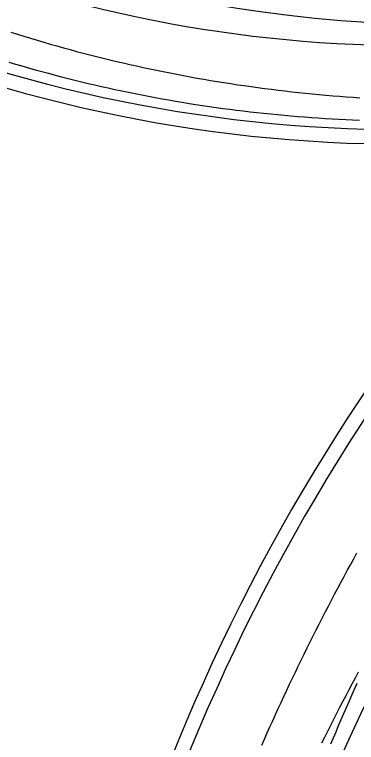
# Model space of a CAD drawing. Extents: x -14 to 1565148, y -25 to 642856.
# Drawn here: x 1564810.06 to 1564827.62, y 636371.77 to 636409.12 of the extents above; entities that cross this region are included whole.
import ezdxf

# ---------------------------------------------------------------- set-up
doc = ezdxf.new("R2010")
doc.units = 0
for name, color, linetype in [('GE_X_Alignment', 7, 'Continuous'), ('MT_P_Drums', 7, 'Continuous'), ('PV_P_EOP', 7, 'Continuous'), ('PV_P_Saw_Cut_Line', 7, 'Continuous'), ('PV_X_EOP', 7, 'Continuous'), ('TR_Turning_Path23', 7, 'Continuous'), ('TR_Turning_Path25', 7, 'Continuous'), ('TR_Turning_Path27', 7, 'Continuous'), ('TR_Turning_Path28', 7, 'Continuous'), ('TR_Turning_Path28 - Copy-1', 7, 'Continuous')]:
    doc.layers.add(name, color=color, linetype=linetype)

msp = doc.modelspace()

# ---------------------------------------------------------------- linework, layer by layer
at = {"layer": 'GE_X_Alignment'}
for centre, radius, start, end in [((1564830.015, 636476.001), 73.527, 251.61887, 276.19681), ((1564912.506, 636333.015), 101.75, 136.94177, 176.98984)]:
    msp.add_arc(centre, radius, start, end, dxfattribs=at)
at = {"layer": 'MT_P_Drums'}
msp.add_lwpolyline([(1564826.306, 636371.693), (1564826.438, 636372.006), (1564826.571, 636372.319), (1564826.704, 636372.632), (1564826.839, 636372.944), (1564826.974, 636373.256), (1564827.11, 636373.567), (1564827.246, 636373.879), (1564827.384, 636374.189), (1564827.522, 636374.5), (1564827.661, 636374.81)], dxfattribs=at)
msp.add_arc((1564958.028, 636316.276), 139.668, 153.54197, 168.6689, dxfattribs=at)
at = {"layer": 'PV_P_EOP'}
for centre, radius, start, end in [((1564830.015, 636476.001), 72.777, 251.61887, 276.19681), ((1564830.015, 636476.001), 73.527, 251.61887, 276.19681), ((1564912.506, 636333.015), 101.75, 136.94177, 176.99004), ((1564912.506, 636333.015), 101, 136.94177, 176.99004)]:
    msp.add_arc(centre, radius, start, end, dxfattribs=at)
at = {"layer": 'PV_P_Saw_Cut_Line'}
msp.add_arc((1565146.749, 636282.802), 327.756, 163.72284, 170.42683, dxfattribs=at)
at = {"layer": 'PV_X_EOP'}
msp.add_arc((1564935.678, 636316.634), 110, 135.38222, 176.99004, dxfattribs=at)
at = {"layer": 'TR_Turning_Path23'}
msp.add_arc((1565099.324, 636286.618), 280.312, 161.13509, 168.78836, dxfattribs=at)
at = {"layer": 'TR_Turning_Path25'}
msp.add_lwpolyline([(1564825.845, 636371.743), (1564825.997, 636372.049), (1564826.15, 636372.355), (1564826.304, 636372.66), (1564826.459, 636372.965), (1564826.614, 636373.27), (1564826.77, 636373.574), (1564826.927, 636373.878), (1564827.085, 636374.181), (1564827.244, 636374.484), (1564827.403, 636374.786), (1564827.563, 636375.088), (1564827.725, 636375.39)], dxfattribs=at)
msp.add_arc((1564940.689, 636314.867), 124.922, 128.00393, 166.21829, dxfattribs=at)
at = {"layer": 'TR_Turning_Path27'}
msp.add_lwpolyline([(1564822.757, 636371.627), (1564822.896, 636371.942), (1564823.036, 636372.257), (1564823.176, 636372.571), (1564823.318, 636372.885), (1564823.46, 636373.198), (1564823.603, 636373.511), (1564823.747, 636373.824), (1564823.892, 636374.136), (1564824.038, 636374.447), (1564824.185, 636374.759), (1564824.333, 636375.07), (1564824.482, 636375.38), (1564824.631, 636375.69), (1564824.782, 636376), (1564824.933, 636376.309), (1564825.085, 636376.617), (1564825.238, 636376.926), (1564825.392, 636377.233), (1564825.547, 636377.541), (1564825.703, 636377.848), (1564825.86, 636378.154), (1564826.018, 636378.46), (1564826.176, 636378.766), (1564826.336, 636379.071), (1564826.496, 636379.375), (1564826.657, 636379.679), (1564826.819, 636379.983), (1564826.982, 636380.286), (1564827.146, 636380.589), (1564827.311, 636380.891), (1564827.476, 636381.193), (1564827.643, 636381.494)], dxfattribs=at)
msp.add_arc((1564931.179, 636324.092), 114.429, 128.5803, 162.56557, dxfattribs=at)
at = {"layer": 'TR_Turning_Path28'}
msp.add_lwpolyline([(1564809.765, 636406.684), (1564810.103, 636406.584), (1564810.44, 636406.485), (1564810.779, 636406.389), (1564811.117, 636406.293), (1564811.457, 636406.2), (1564811.796, 636406.108), (1564812.136, 636406.018), (1564812.477, 636405.929), (1564812.818, 636405.842), (1564813.159, 636405.757), (1564813.501, 636405.674), (1564813.843, 636405.592), (1564814.186, 636405.512), (1564814.529, 636405.433), (1564814.872, 636405.357), (1564815.216, 636405.281), (1564815.56, 636405.208), (1564815.905, 636405.136), (1564816.249, 636405.066), (1564816.594, 636404.998), (1564816.94, 636404.931), (1564817.286, 636404.866), (1564817.632, 636404.803), (1564817.978, 636404.742), (1564818.325, 636404.682), (1564818.672, 636404.624), (1564819.019, 636404.567), (1564819.367, 636404.512), (1564819.715, 636404.459), (1564820.063, 636404.408), (1564820.411, 636404.358), (1564820.76, 636404.31), (1564821.109, 636404.264), (1564821.458, 636404.22), (1564821.807, 636404.177), (1564822.156, 636404.136), (1564822.506, 636404.096), (1564822.856, 636404.059), (1564823.206, 636404.023), (1564823.556, 636403.988), (1564823.906, 636403.956), (1564824.257, 636403.925), (1564824.607, 636403.896), (1564824.958, 636403.869), (1564825.309, 636403.843), (1564825.66, 636403.819), (1564826.011, 636403.797), (1564826.363, 636403.776), (1564826.714, 636403.758), (1564827.065, 636403.741), (1564827.417, 636403.725), (1564827.769, 636403.712)], dxfattribs=at)
msp.add_arc((1564830.367, 636475.449), 67.911, 239.7175, 333.52503, dxfattribs=at)
at = {"layer": 'TR_Turning_Path28 - Copy-1'}
msp.add_lwpolyline([(1564809.871, 636408.217), (1564810.207, 636408.112), (1564810.543, 636408.008), (1564810.879, 636407.906), (1564811.216, 636407.805), (1564811.554, 636407.706), (1564811.891, 636407.608), (1564812.23, 636407.512), (1564812.569, 636407.418), (1564812.908, 636407.325), (1564813.247, 636407.234), (1564813.587, 636407.144), (1564813.928, 636407.056), (1564814.269, 636406.97), (1564814.61, 636406.885), (1564814.952, 636406.801), (1564815.294, 636406.72), (1564815.636, 636406.64), (1564815.979, 636406.561), (1564816.322, 636406.484), (1564816.666, 636406.409), (1564817.01, 636406.336), (1564817.354, 636406.264), (1564817.698, 636406.193), (1564818.043, 636406.124), (1564818.388, 636406.057), (1564818.734, 636405.992), (1564819.08, 636405.928), (1564819.426, 636405.865), (1564819.772, 636405.805), (1564820.119, 636405.745), (1564820.466, 636405.688), (1564820.813, 636405.632), (1564821.16, 636405.578), (1564821.508, 636405.525), (1564821.856, 636405.474), (1564822.204, 636405.425), (1564822.553, 636405.377), (1564822.901, 636405.331), (1564823.25, 636405.287), (1564823.599, 636405.244), (1564823.948, 636405.203), (1564824.298, 636405.163), (1564824.647, 636405.125), (1564824.997, 636405.089), (1564825.347, 636405.054), (1564825.697, 636405.021), (1564826.048, 636404.99), (1564826.398, 636404.96), (1564826.748, 636404.932), (1564827.099, 636404.906), (1564827.45, 636404.881), (1564827.801, 636404.858)], dxfattribs=at)
msp.add_arc((1564832.578, 636479.871), 71.28, 211.52336, 280.68377, dxfattribs=at)

doc.saveas('drawing.dxf')
